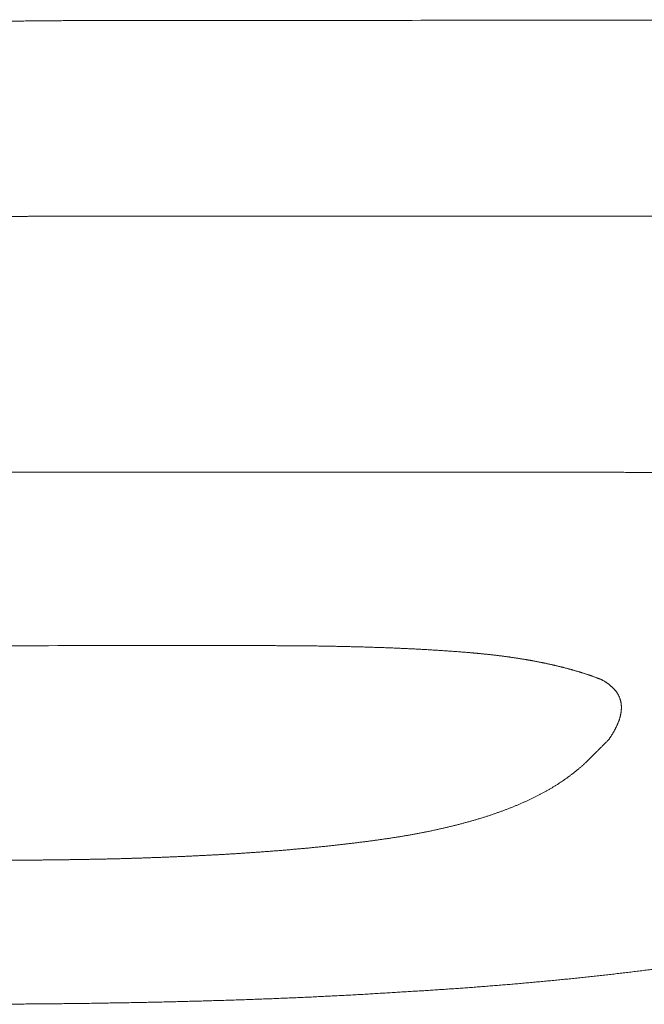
# Model space of a CAD drawing. Header units: millimetres. Extents: x 0 to 594, y 0 to 420.
# Tile 336 of 656: x 317.94 to 319.04, y 262.51 to 264.24. Entities that reach past the tile are written whole.
import ezdxf

# ---------------------------------------------------------------- set-up
doc = ezdxf.new("R2010")
doc.units = ezdxf.units.MM
doc.layers.add('1', color=7, linetype='Continuous', true_color=0xffffff)

msp = doc.modelspace()

# ---------------------------------------------------------------- linework, layer by layer
at = {"layer": '1', "color": 155, "linetype": 'Continuous', "lineweight": 13}
for points, knots in [([(317.3157, 264.2092), (317.3177, 264.2094), (317.3216, 264.2097), (317.3276, 264.2103), (317.3335, 264.2109), (317.3394, 264.2115), (317.3454, 264.212), (317.3513, 264.2126), (317.3573, 264.2131), (317.3632, 264.2136), (317.3691, 264.2142), (317.3751, 264.2147), (317.381, 264.2152), (317.387, 264.2157), (317.3929, 264.2162), (317.3989, 264.2167), (317.4048, 264.2172), (317.4108, 264.2176), (317.4167, 264.2181), (317.4227, 264.2186), (317.4287, 264.219), (317.4346, 264.2195), (317.4406, 264.2199), (317.4465, 264.2203), (317.4525, 264.2208), (317.4585, 264.2212), (317.4644, 264.2216), (317.4704, 264.222), (317.4764, 264.2224), (317.4823, 264.2228), (317.4883, 264.2232), (317.4943, 264.2236), (317.5002, 264.224), (317.5062, 264.2243), (317.5122, 264.2247), (317.5182, 264.2251), (317.5241, 264.2254), (317.5301, 264.2258), (317.5361, 264.2261), (317.5421, 264.2265), (317.548, 264.2268), (317.554, 264.2271), (317.56, 264.2274), (317.566, 264.2278), (317.572, 264.2281), (317.578, 264.2284), (317.5839, 264.2287), (317.5899, 264.229), (317.5959, 264.2293), (317.6019, 264.2295), (317.6079, 264.2298), (317.6139, 264.2301), (317.6198, 264.2304), (317.6258, 264.2306), (317.6318, 264.2309), (317.6378, 264.2311), (317.6438, 264.2314), (317.6498, 264.2316), (317.6558, 264.2319), (317.6618, 264.2321), (317.6678, 264.2324), (317.6737, 264.2326), (317.6797, 264.2328), (317.6857, 264.233), (317.6917, 264.2333), (317.6977, 264.2335), (317.7037, 264.2337), (317.7097, 264.2339), (317.7157, 264.2341), (317.7217, 264.2343), (317.7277, 264.2345), (317.7337, 264.2347), (317.7397, 264.2349), (317.7457, 264.2351), (317.7517, 264.2353), (317.7576, 264.2354), (317.7636, 264.2356), (317.7696, 264.2358), (317.7756, 264.2359), (317.7816, 264.2361), (317.7876, 264.2363), (317.7936, 264.2364), (317.7996, 264.2366), (317.8056, 264.2367), (317.8116, 264.2369), (317.8176, 264.237), (317.8236, 264.2372), (317.8296, 264.2373), (317.8356, 264.2374), (317.8416, 264.2376), (317.8476, 264.2377), (317.8536, 264.2378), (317.8596, 264.2379), (317.8656, 264.2381), (317.8716, 264.2382), (317.8776, 264.2383), (317.8836, 264.2384), (317.8895, 264.2385), (317.8955, 264.2386), (317.9015, 264.2387), (317.9075, 264.2388), (317.9135, 264.2389), (317.9195, 264.239), (317.9255, 264.2391), (317.9315, 264.2391), (317.9375, 264.2392), (317.9435, 264.2393), (317.9495, 264.2394), (317.9555, 264.2395), (317.9615, 264.2395), (317.9675, 264.2396), (317.9735, 264.2396), (317.9795, 264.2397), (317.9855, 264.2398), (317.9915, 264.2398), (317.9975, 264.2399), (318.0035, 264.2399), (318.0095, 264.24), (318.0155, 264.24), (318.0215, 264.2401), (318.0275, 264.2401), (318.0335, 264.2401), (318.0395, 264.2402), (318.0455, 264.2402), (318.0515, 264.2402), (318.0575, 264.2402), (318.0635, 264.2403), (318.0695, 264.2403), (318.0755, 264.2403), (318.0815, 264.2403), (318.0875, 264.2403), (318.0935, 264.2403), (318.0995, 264.2403), (318.1035, 264.2403), (318.1055, 264.2403)], [0, 0, 0, 0, 0.007576, 0.015152, 0.022727, 0.030302, 0.037877, 0.045452, 0.053027, 0.060601, 0.068176, 0.07575, 0.083324, 0.090898, 0.098473, 0.106047, 0.113621, 0.121195, 0.128769, 0.136343, 0.143917, 0.151491, 0.159066, 0.16664, 0.174214, 0.181789, 0.189363, 0.196938, 0.204513, 0.212088, 0.219663, 0.227238, 0.234813, 0.242388, 0.249964, 0.257539, 0.265115, 0.272691, 0.280267, 0.287843, 0.295419, 0.302995, 0.310572, 0.318149, 0.325725, 0.333302, 0.340879, 0.348456, 0.356033, 0.36361, 0.371188, 0.378765, 0.386342, 0.39392, 0.401498, 0.409075, 0.416653, 0.424231, 0.431808, 0.439386, 0.446964, 0.454541, 0.462119, 0.469697, 0.477274, 0.484852, 0.492429, 0.500006, 0.507583, 0.515161, 0.522738, 0.530314, 0.537891, 0.545468, 0.553045, 0.560621, 0.568198, 0.575774, 0.58335, 0.590927, 0.598503, 0.606079, 0.613655, 0.621231, 0.628807, 0.636383, 0.643959, 0.651535, 0.65911, 0.666686, 0.674262, 0.681838, 0.689413, 0.696989, 0.704564, 0.71214, 0.719715, 0.727291, 0.734866, 0.742442, 0.750017, 0.757593, 0.765168, 0.772744, 0.780319, 0.787894, 0.79547, 0.803045, 0.81062, 0.818196, 0.825771, 0.833346, 0.840921, 0.848497, 0.856072, 0.863647, 0.871222, 0.878798, 0.886373, 0.893948, 0.901523, 0.909099, 0.916674, 0.924249, 0.931824, 0.939399, 0.946974, 0.95455, 0.962125, 0.9697, 0.977275, 0.98485, 0.992425, 1, 1, 1, 1]), ([(318.1055, 264.2403), (318.2662, 264.2404), (318.5876, 264.2406), (319.0697, 264.2408), (319.5519, 264.241), (320.034, 264.2413), (320.5161, 264.2415), (320.8375, 264.2417), (320.9983, 264.2417)], [0, 0, 0, 0, 0.166666, 0.333332, 0.499999, 0.666666, 0.833333, 1, 1, 1, 1]), ([(317.9876, 263.8955), (317.9852, 263.8955), (317.9805, 263.8955), (317.9735, 263.8955), (317.9664, 263.8955), (317.9594, 263.8955), (317.9523, 263.8954), (317.9453, 263.8954), (317.9382, 263.8953), (317.9312, 263.8952), (317.9241, 263.8952), (317.917, 263.8951), (317.91, 263.895), (317.9029, 263.8949), (317.8959, 263.8948), (317.8888, 263.8946), (317.8817, 263.8945), (317.8747, 263.8944), (317.8676, 263.8942), (317.8605, 263.8941), (317.8535, 263.8939), (317.8464, 263.8937), (317.8393, 263.8935), (317.8323, 263.8933), (317.8252, 263.8931), (317.8181, 263.8929), (317.8111, 263.8926), (317.804, 263.8924), (317.7969, 263.8921), (317.7899, 263.8918), (317.7828, 263.8916), (317.7758, 263.8913), (317.7687, 263.891), (317.7616, 263.8906), (317.7546, 263.8903), (317.7475, 263.89), (317.7405, 263.8896), (317.7334, 263.8893), (317.7264, 263.8889), (317.7193, 263.8885), (317.7123, 263.8881), (317.7052, 263.8877), (317.6982, 263.8873), (317.6912, 263.8868), (317.6841, 263.8864), (317.6771, 263.8859), (317.6701, 263.8854), (317.6631, 263.8849), (317.656, 263.8844), (317.649, 263.8839), (317.642, 263.8834), (317.635, 263.8828), (317.628, 263.8823), (317.621, 263.8817), (317.614, 263.8811), (317.607, 263.8805), (317.6, 263.8799), (317.593, 263.8793), (317.586, 263.8786), (317.579, 263.8779), (317.5721, 263.8773), (317.5651, 263.8766), (317.5581, 263.8759), (317.5512, 263.8751), (317.5442, 263.8744), (317.5373, 263.8736), (317.5303, 263.8728), (317.5234, 263.872), (317.5165, 263.8712), (317.5095, 263.8704), (317.5026, 263.8695), (317.4957, 263.8686), (317.4888, 263.8678), (317.4819, 263.8668), (317.475, 263.8659), (317.4681, 263.865), (317.4613, 263.864), (317.4544, 263.863), (317.4475, 263.862), (317.4407, 263.861), (317.4338, 263.8599), (317.427, 263.8589), (317.4201, 263.8578), (317.4133, 263.8567), (317.4065, 263.8556), (317.3997, 263.8544), (317.3929, 263.8532), (317.3861, 263.8521), (317.3793, 263.8508), (317.3725, 263.8496), (317.3657, 263.8483), (317.359, 263.8471), (317.3522, 263.8458), (317.3455, 263.8444), (317.3388, 263.8431), (317.3321, 263.8417), (317.3254, 263.8403), (317.3187, 263.8389), (317.312, 263.8375), (317.3053, 263.836), (317.2987, 263.8345), (317.2921, 263.833), (317.2855, 263.8314), (317.2789, 263.8299), (317.2723, 263.8283), (317.2657, 263.8266), (317.2592, 263.825), (317.2527, 263.8233), (317.2469, 263.8218), (317.2418, 263.8204), (317.2375, 263.8193), (317.2332, 263.8181), (317.2289, 263.8169), (317.2246, 263.8157), (317.2203, 263.8145), (317.216, 263.8132), (317.2117, 263.812), (317.2074, 263.8107), (317.2032, 263.8095), (317.199, 263.8082), (317.1947, 263.8069), (317.1905, 263.8056), (317.1863, 263.8042), (317.1821, 263.8029), (317.178, 263.8015), (317.1738, 263.8002), (317.1697, 263.7988), (317.1655, 263.7974), (317.1614, 263.796), (317.1573, 263.7946), (317.1532, 263.7931), (317.1491, 263.7917), (317.1451, 263.7902), (317.141, 263.7887), (317.137, 263.7872), (317.133, 263.7857), (317.129, 263.7842), (317.125, 263.7826), (317.121, 263.7811), (317.1171, 263.7795), (317.1131, 263.7779), (317.1092, 263.7763), (317.1053, 263.7747), (317.1014, 263.7731), (317.0976, 263.7714), (317.0937, 263.7697), (317.0899, 263.7681), (317.0861, 263.7664), (317.0823, 263.7647), (317.0785, 263.7629), (317.0748, 263.7612), (317.0711, 263.7594), (317.0674, 263.7576), (317.0637, 263.7559), (317.06, 263.7541), (317.0564, 263.7522), (317.0528, 263.7504), (317.0492, 263.7485), (317.0456, 263.7467), (317.0421, 263.7448), (317.0385, 263.7429), (317.035, 263.741), (317.0316, 263.739), (317.0281, 263.7371), (317.0247, 263.7351), (317.0213, 263.7332), (317.0179, 263.7312), (317.0146, 263.7292), (317.0113, 263.7271), (317.008, 263.7251), (317.0047, 263.723), (317.0015, 263.721), (316.9983, 263.7189), (316.9951, 263.7168), (316.9919, 263.7146), (316.9888, 263.7125), (316.9857, 263.7104), (316.9826, 263.7082), (316.9796, 263.706), (316.9766, 263.7038), (316.9736, 263.7016), (316.9707, 263.6994), (316.9678, 263.6971), (316.9649, 263.6949), (316.962, 263.6926), (316.9592, 263.6904), (316.9564, 263.6881), (316.9537, 263.6858), (316.951, 263.6834), (316.9483, 263.6811), (316.9456, 263.6788), (316.943, 263.6764), (316.9404, 263.6741), (316.9378, 263.6717), (316.9353, 263.6693), (316.9328, 263.6669), (316.9304, 263.6645), (316.928, 263.6621), (316.9256, 263.6597), (316.9233, 263.6573), (316.9209, 263.6548), (316.9187, 263.6524), (316.9164, 263.6499), (316.9142, 263.6475), (316.9128, 263.6458), (316.9121, 263.645)], [0, 0, 0, 0, 0.005824, 0.01165, 0.017478, 0.023307, 0.029138, 0.034971, 0.040805, 0.04664, 0.052477, 0.058315, 0.064154, 0.069994, 0.075836, 0.081678, 0.087521, 0.093365, 0.09921, 0.105055, 0.110901, 0.116748, 0.122595, 0.128443, 0.134291, 0.140139, 0.145988, 0.151836, 0.157685, 0.163535, 0.169384, 0.175233, 0.181082, 0.186931, 0.192781, 0.198629, 0.204478, 0.210326, 0.216175, 0.222022, 0.22787, 0.233717, 0.239563, 0.24541, 0.251255, 0.2571, 0.262945, 0.268789, 0.274632, 0.280475, 0.286317, 0.292158, 0.297999, 0.303839, 0.309678, 0.315517, 0.321355, 0.327193, 0.33303, 0.338866, 0.344702, 0.350537, 0.356371, 0.362205, 0.368039, 0.373872, 0.379705, 0.385537, 0.391369, 0.397201, 0.403032, 0.408863, 0.414695, 0.420526, 0.426357, 0.432188, 0.43802, 0.443852, 0.449684, 0.455516, 0.461349, 0.467183, 0.473018, 0.478853, 0.484689, 0.490527, 0.496365, 0.502205, 0.508046, 0.513889, 0.519732, 0.525577, 0.531422, 0.537268, 0.543114, 0.548961, 0.554808, 0.560656, 0.566504, 0.572352, 0.5782, 0.584048, 0.589896, 0.595745, 0.601593, 0.607442, 0.61329, 0.619139, 0.624987, 0.628899, 0.63281, 0.636722, 0.640633, 0.644544, 0.648455, 0.652366, 0.656276, 0.660187, 0.664097, 0.668006, 0.671916, 0.675824, 0.679733, 0.683641, 0.687549, 0.691456, 0.695363, 0.699269, 0.703175, 0.707081, 0.710986, 0.714891, 0.718796, 0.7227, 0.726604, 0.730508, 0.734411, 0.738315, 0.742219, 0.746122, 0.750026, 0.753929, 0.757833, 0.761737, 0.765641, 0.769544, 0.773448, 0.777352, 0.781256, 0.785159, 0.789063, 0.792966, 0.796869, 0.800773, 0.804676, 0.808579, 0.812482, 0.816385, 0.820288, 0.824191, 0.828095, 0.831998, 0.835902, 0.839806, 0.84371, 0.847614, 0.851519, 0.855425, 0.859331, 0.863238, 0.867146, 0.871054, 0.874964, 0.878874, 0.882786, 0.886698, 0.890611, 0.894525, 0.89844, 0.902354, 0.906269, 0.910184, 0.9141, 0.918015, 0.92193, 0.925844, 0.929758, 0.933672, 0.937584, 0.941496, 0.945407, 0.949317, 0.953226, 0.957134, 0.96104, 0.964945, 0.968848, 0.972749, 0.976648, 0.980546, 0.984441, 0.988334, 0.992225, 0.996114, 1, 1, 1, 1]), ([(320.7157, 263.8967), (320.4126, 263.8966), (319.8063, 263.8963), (318.897, 263.896), (318.2907, 263.8957), (317.9876, 263.8955)], [0, 0, 0, 0, 0.333334, 0.666668, 1, 1, 1, 1]), ([(317.4397, 263.4446), (317.4771, 263.4446), (317.552, 263.4446), (317.6642, 263.4447), (317.7765, 263.4447), (317.8888, 263.4447), (318.001, 263.4448), (318.1133, 263.4448), (318.2256, 263.4448), (318.3378, 263.4449), (318.4501, 263.4449), (318.5624, 263.4449), (318.6746, 263.4449), (318.7869, 263.445), (318.8617, 263.445), (318.8991, 263.445)], [0, 0, 0, 0, 0.076923, 0.153846, 0.230769, 0.307692, 0.384615, 0.461538, 0.538461, 0.615384, 0.692308, 0.769231, 0.846154, 0.923077, 1, 1, 1, 1]), ([(318.8991, 263.445), (318.9029, 263.445), (318.9103, 263.445), (318.9215, 263.445), (318.9327, 263.445), (318.9439, 263.4449), (318.9551, 263.4449), (318.9663, 263.4449), (318.9775, 263.4448), (318.9887, 263.4448), (318.9999, 263.4447), (319.0111, 263.4446), (319.0223, 263.4446), (319.0335, 263.4445), (319.0447, 263.4444), (319.0558, 263.4443), (319.067, 263.4442), (319.0782, 263.4441), (319.0894, 263.444), (319.1006, 263.4438), (319.1118, 263.4437), (319.123, 263.4435), (319.1342, 263.4434), (319.1454, 263.4432), (319.1566, 263.4431), (319.1677, 263.4429), (319.1789, 263.4427), (319.1901, 263.4425), (319.2013, 263.4423), (319.2125, 263.442), (319.2237, 263.4418), (319.2349, 263.4416), (319.2461, 263.4413), (319.2572, 263.4411), (319.2684, 263.4408), (319.2796, 263.4405), (319.2908, 263.4402), (319.302, 263.4399), (319.3131, 263.4396), (319.3243, 263.4393), (319.3355, 263.439), (319.3467, 263.4386), (319.3579, 263.4383), (319.369, 263.4379), (319.3802, 263.4375), (319.3914, 263.4372), (319.4026, 263.4368), (319.4137, 263.4363), (319.4249, 263.4359), (319.4361, 263.4355), (319.4472, 263.435), (319.4584, 263.4345), (319.4695, 263.4341), (319.4807, 263.4336), (319.4919, 263.4331), (319.503, 263.4325), (319.5142, 263.432), (319.5253, 263.4315), (319.5365, 263.4309), (319.5476, 263.4303), (319.5587, 263.4297), (319.5699, 263.4291), (319.581, 263.4285), (319.5922, 263.4278), (319.6033, 263.4272), (319.6144, 263.4265), (319.6255, 263.4258), (319.633, 263.4253), (319.6367, 263.4251)], [0, 0, 0, 0, 0.015151, 0.030302, 0.045454, 0.060605, 0.075756, 0.090908, 0.106059, 0.12121, 0.136362, 0.151513, 0.166665, 0.181816, 0.196967, 0.212119, 0.22727, 0.242421, 0.257573, 0.272724, 0.287875, 0.303027, 0.318178, 0.333329, 0.348481, 0.363632, 0.378784, 0.393935, 0.409087, 0.424238, 0.43939, 0.454542, 0.469694, 0.484846, 0.499999, 0.515151, 0.530304, 0.545456, 0.560609, 0.575762, 0.590915, 0.606068, 0.62122, 0.636373, 0.651525, 0.666678, 0.68183, 0.696982, 0.712134, 0.727286, 0.742437, 0.757588, 0.77274, 0.787891, 0.803041, 0.818192, 0.833343, 0.848493, 0.863644, 0.878794, 0.893944, 0.909095, 0.924245, 0.939396, 0.954546, 0.969697, 0.984848, 1, 1, 1, 1]), ([(318.3668, 263.1395), (318.2801, 263.1395), (318.1067, 263.1394), (317.8467, 263.1394), (317.5866, 263.1393), (317.3265, 263.1392), (317.1531, 263.1392), (317.0664, 263.1392)], [0, 0, 0, 0, 0.2, 0.4, 0.6, 0.8, 1, 1, 1, 1]), ([(318.7312, 263.1274), (318.7297, 263.1275), (318.7269, 263.1277), (318.7227, 263.1281), (318.7184, 263.1284), (318.7142, 263.1287), (318.7099, 263.129), (318.7056, 263.1294), (318.7014, 263.1297), (318.6971, 263.13), (318.6929, 263.1303), (318.6886, 263.1306), (318.6843, 263.1308), (318.6801, 263.1311), (318.6758, 263.1314), (318.6715, 263.1316), (318.6673, 263.1319), (318.663, 263.1322), (318.6587, 263.1324), (318.6545, 263.1326), (318.6502, 263.1329), (318.6459, 263.1331), (318.6416, 263.1333), (318.6373, 263.1336), (318.6331, 263.1338), (318.6288, 263.134), (318.6245, 263.1342), (318.6202, 263.1344), (318.6159, 263.1346), (318.6116, 263.1348), (318.6074, 263.1349), (318.6031, 263.1351), (318.5988, 263.1353), (318.5945, 263.1355), (318.5902, 263.1356), (318.5859, 263.1358), (318.5816, 263.136), (318.5773, 263.1361), (318.5731, 263.1363), (318.5688, 263.1364), (318.5645, 263.1365), (318.5602, 263.1367), (318.5559, 263.1368), (318.5516, 263.1369), (318.5473, 263.1371), (318.543, 263.1372), (318.5387, 263.1373), (318.5344, 263.1374), (318.5301, 263.1375), (318.5258, 263.1376), (318.5215, 263.1378), (318.5172, 263.1379), (318.5129, 263.138), (318.5087, 263.138), (318.5044, 263.1381), (318.5001, 263.1382), (318.4958, 263.1383), (318.4915, 263.1384), (318.4872, 263.1385), (318.4829, 263.1385), (318.4786, 263.1386), (318.4743, 263.1387), (318.47, 263.1388), (318.4657, 263.1388), (318.4614, 263.1389), (318.4571, 263.1389), (318.4528, 263.139), (318.4485, 263.139), (318.4442, 263.1391), (318.4399, 263.1391), (318.4356, 263.1392), (318.4313, 263.1392), (318.427, 263.1392), (318.4227, 263.1393), (318.4184, 263.1393), (318.4141, 263.1393), (318.4098, 263.1394), (318.4055, 263.1394), (318.4012, 263.1394), (318.3969, 263.1394), (318.3926, 263.1394), (318.3883, 263.1395), (318.384, 263.1395), (318.3797, 263.1395), (318.3754, 263.1395), (318.3711, 263.1395), (318.3683, 263.1395), (318.3668, 263.1395)], [0, 0, 0, 0, 0.011765, 0.023529, 0.035293, 0.047056, 0.058819, 0.070582, 0.082345, 0.094107, 0.10587, 0.117632, 0.129395, 0.141157, 0.15292, 0.164682, 0.176445, 0.188208, 0.199971, 0.211735, 0.223498, 0.235262, 0.247026, 0.258791, 0.270556, 0.282321, 0.294086, 0.305851, 0.317617, 0.329383, 0.341149, 0.352916, 0.364683, 0.37645, 0.388217, 0.399984, 0.411751, 0.423518, 0.435286, 0.447053, 0.45882, 0.470588, 0.482355, 0.494122, 0.505888, 0.517655, 0.529421, 0.541187, 0.552953, 0.564719, 0.576484, 0.588249, 0.600015, 0.61178, 0.623545, 0.63531, 0.647074, 0.658839, 0.670604, 0.682368, 0.694133, 0.705897, 0.717661, 0.729426, 0.74119, 0.752954, 0.764719, 0.776483, 0.788247, 0.800011, 0.811775, 0.82354, 0.835304, 0.847068, 0.858832, 0.870596, 0.88236, 0.894124, 0.905888, 0.917652, 0.929416, 0.94118, 0.952944, 0.964708, 0.976472, 0.988236, 1, 1, 1, 1]), ([(318.9664, 263.0795), (318.9658, 263.0797), (318.9647, 263.0802), (318.963, 263.0808), (318.9612, 263.0815), (318.9595, 263.0821), (318.9578, 263.0828), (318.956, 263.0834), (318.9543, 263.0841), (318.9525, 263.0847), (318.9507, 263.0854), (318.949, 263.086), (318.9472, 263.0866), (318.9454, 263.0872), (318.9436, 263.0878), (318.9418, 263.0884), (318.94, 263.089), (318.9382, 263.0896), (318.9364, 263.0902), (318.9346, 263.0908), (318.9327, 263.0914), (318.9309, 263.092), (318.9291, 263.0925), (318.9272, 263.0931), (318.9254, 263.0937), (318.9235, 263.0942), (318.9216, 263.0948), (318.9198, 263.0953), (318.9179, 263.0959), (318.916, 263.0964), (318.9141, 263.0969), (318.9122, 263.0975), (318.9103, 263.098), (318.9084, 263.0985), (318.9065, 263.099), (318.9046, 263.0995), (318.9027, 263.1), (318.9008, 263.1005), (318.8989, 263.101), (318.8969, 263.1015), (318.895, 263.102), (318.8931, 263.1025), (318.8911, 263.103), (318.8892, 263.1034), (318.8872, 263.1039), (318.8853, 263.1044), (318.8833, 263.1048), (318.8814, 263.1053), (318.8794, 263.1057), (318.8774, 263.1062), (318.8754, 263.1066), (318.8735, 263.107), (318.8715, 263.1075), (318.8695, 263.1079), (318.8675, 263.1083), (318.8655, 263.1087), (318.8635, 263.1091), (318.8615, 263.1096), (318.8595, 263.11), (318.8575, 263.1104), (318.8555, 263.1107), (318.8535, 263.1111), (318.8515, 263.1115), (318.8495, 263.1119), (318.8475, 263.1123), (318.8454, 263.1127), (318.8434, 263.113), (318.8414, 263.1134), (318.8394, 263.1138), (318.8373, 263.1141), (318.8353, 263.1145), (318.8333, 263.1148), (318.8312, 263.1152), (318.8292, 263.1155), (318.8271, 263.1158), (318.8251, 263.1162), (318.823, 263.1165), (318.821, 263.1168), (318.8189, 263.1171), (318.8169, 263.1175), (318.8148, 263.1178), (318.8128, 263.1181), (318.8107, 263.1184), (318.8086, 263.1187), (318.8066, 263.119), (318.8045, 263.1193), (318.8024, 263.1196), (318.8004, 263.1198), (318.7983, 263.1201), (318.7962, 263.1204), (318.7942, 263.1207), (318.7921, 263.121), (318.79, 263.1212), (318.7879, 263.1215), (318.7858, 263.1217), (318.7837, 263.122), (318.7817, 263.1223), (318.7796, 263.1225), (318.7775, 263.1228), (318.7754, 263.123), (318.7733, 263.1232), (318.7712, 263.1235), (318.7691, 263.1237), (318.767, 263.1239), (318.7649, 263.1242), (318.7628, 263.1244), (318.7607, 263.1246), (318.7586, 263.1248), (318.7565, 263.125), (318.7544, 263.1252), (318.7523, 263.1255), (318.7502, 263.1257), (318.7481, 263.1259), (318.746, 263.1261), (318.7438, 263.1263), (318.7417, 263.1264), (318.7396, 263.1266), (318.7375, 263.1268), (318.7354, 263.127), (318.7333, 263.1272), (318.7319, 263.1273), (318.7312, 263.1274)], [0, 0, 0, 0, 0.008403, 0.016805, 0.025206, 0.033606, 0.042005, 0.050403, 0.0588, 0.067198, 0.075594, 0.083991, 0.092387, 0.100783, 0.109179, 0.117575, 0.125971, 0.134367, 0.142763, 0.15116, 0.159556, 0.167954, 0.176351, 0.184749, 0.193148, 0.201547, 0.209946, 0.218346, 0.226747, 0.235148, 0.24355, 0.251952, 0.260355, 0.268759, 0.277163, 0.285568, 0.293973, 0.302379, 0.310786, 0.319193, 0.3276, 0.336008, 0.344416, 0.352825, 0.361234, 0.369644, 0.378053, 0.386463, 0.394873, 0.403284, 0.411694, 0.420104, 0.428514, 0.436924, 0.445334, 0.453743, 0.462152, 0.470561, 0.478969, 0.487376, 0.495783, 0.504189, 0.512594, 0.520998, 0.529401, 0.537804, 0.546207, 0.554609, 0.56301, 0.571412, 0.579812, 0.588213, 0.596613, 0.605014, 0.613414, 0.621814, 0.630214, 0.638614, 0.647014, 0.655414, 0.663815, 0.672215, 0.680616, 0.689017, 0.697418, 0.705819, 0.71422, 0.722622, 0.731024, 0.739426, 0.747829, 0.756232, 0.764635, 0.773039, 0.781443, 0.789847, 0.798251, 0.806656, 0.815061, 0.823466, 0.831872, 0.840277, 0.848683, 0.857089, 0.865496, 0.873902, 0.882309, 0.890716, 0.899123, 0.90753, 0.915937, 0.924344, 0.932751, 0.941158, 0.949564, 0.957971, 0.966377, 0.974783, 0.983189, 0.991595, 1, 1, 1, 1]), ([(318.9786, 262.9735), (318.9789, 262.974), (318.9795, 262.9749), (318.9805, 262.9762), (318.9814, 262.9776), (318.9823, 262.979), (318.9832, 262.9803), (318.984, 262.9817), (318.9849, 262.983), (318.9857, 262.9844), (318.9865, 262.9857), (318.9873, 262.9871), (318.9881, 262.9884), (318.9888, 262.9898), (318.9896, 262.9912), (318.9903, 262.9925), (318.991, 262.9939), (318.9917, 262.9953), (318.9924, 262.9967), (318.993, 262.998), (318.9937, 262.9994), (318.9943, 263.0008), (318.9949, 263.0022), (318.9955, 263.0036), (318.996, 263.005), (318.9966, 263.0065), (318.9971, 263.0079), (318.9976, 263.0093), (318.998, 263.0107), (318.9985, 263.0122), (318.9989, 263.0136), (318.9992, 263.0151), (318.9996, 263.0165), (318.9999, 263.018), (319.0002, 263.0194), (319.0005, 263.0209), (319.0007, 263.0223), (319.0009, 263.0238), (319.001, 263.0253), (319.0011, 263.0267), (319.0012, 263.0282), (319.0012, 263.0297), (319.0012, 263.0311), (319.0012, 263.0326), (319.0011, 263.0341), (319.001, 263.0355), (319.0008, 263.037), (319.0006, 263.0385), (319.0003, 263.0399), (319, 263.0414), (318.9996, 263.0428), (318.9992, 263.0443), (318.9987, 263.0457), (318.9982, 263.0472), (318.9977, 263.0486), (318.997, 263.05), (318.9964, 263.0514), (318.9956, 263.0528), (318.9949, 263.0542), (318.9941, 263.0555), (318.9933, 263.0567), (318.9925, 263.0579), (318.9916, 263.059), (318.9907, 263.0602), (318.9898, 263.0613), (318.9889, 263.0624), (318.9879, 263.0635), (318.9868, 263.0646), (318.9857, 263.0657), (318.9846, 263.0667), (318.9835, 263.0678), (318.9823, 263.0688), (318.981, 263.0699), (318.9797, 263.0709), (318.9784, 263.0719), (318.9771, 263.0729), (318.9756, 263.0739), (318.9742, 263.0749), (318.9727, 263.0758), (318.9712, 263.0768), (318.9696, 263.0777), (318.968, 263.0786), (318.9669, 263.0792), (318.9664, 263.0795)], [0, 0, 0, 0, 0.013081, 0.026111, 0.039093, 0.052033, 0.064934, 0.0778, 0.090637, 0.103448, 0.116238, 0.129012, 0.141773, 0.154527, 0.167278, 0.18003, 0.192789, 0.205559, 0.218344, 0.23115, 0.24398, 0.25684, 0.26973, 0.282647, 0.295589, 0.308553, 0.321538, 0.33454, 0.347559, 0.360592, 0.373637, 0.386693, 0.399758, 0.412831, 0.425911, 0.438997, 0.452087, 0.465182, 0.47828, 0.491381, 0.504486, 0.517592, 0.530697, 0.543799, 0.556894, 0.56998, 0.583055, 0.596118, 0.609165, 0.622197, 0.635211, 0.648208, 0.661185, 0.674144, 0.687084, 0.700006, 0.71291, 0.725798, 0.73867, 0.75153, 0.762331, 0.773125, 0.783913, 0.794696, 0.805474, 0.816248, 0.827019, 0.837789, 0.848557, 0.859326, 0.870097, 0.88087, 0.891647, 0.90243, 0.91322, 0.924018, 0.934827, 0.945648, 0.956483, 0.967333, 0.978202, 0.98909, 1, 1, 1, 1]), ([(318.9437, 262.9387), (318.9451, 262.9402), (318.948, 262.9431), (318.9524, 262.9474), (318.9567, 262.9517), (318.9611, 262.9561), (318.9655, 262.9604), (318.9698, 262.9648), (318.9742, 262.9692), (318.9771, 262.9721), (318.9786, 262.9735)], [0, 0, 0, 0, 0.125, 0.25, 0.375, 0.5, 0.625, 0.75, 0.875, 1, 1, 1, 1]), ([(318.5764, 262.7978), (318.5775, 262.798), (318.5796, 262.7983), (318.5827, 262.7987), (318.5859, 262.7992), (318.589, 262.7996), (318.5922, 262.8001), (318.5953, 262.8006), (318.5984, 262.8011), (318.6016, 262.8015), (318.6047, 262.802), (318.6078, 262.8025), (318.611, 262.803), (318.6141, 262.8036), (318.6172, 262.8041), (318.6203, 262.8046), (318.6234, 262.8051), (318.6265, 262.8057), (318.6296, 262.8062), (318.6327, 262.8068), (318.6358, 262.8073), (318.6388, 262.8079), (318.6419, 262.8085), (318.645, 262.8091), (318.648, 262.8097), (318.6511, 262.8102), (318.6541, 262.8108), (318.6572, 262.8115), (318.6602, 262.8121), (318.6633, 262.8127), (318.6663, 262.8133), (318.6693, 262.8139), (318.6723, 262.8146), (318.6753, 262.8152), (318.6783, 262.8159), (318.6813, 262.8166), (318.6843, 262.8172), (318.6873, 262.8179), (318.6902, 262.8186), (318.6932, 262.8193), (318.6962, 262.82), (318.6991, 262.8207), (318.7021, 262.8214), (318.705, 262.8221), (318.7079, 262.8228), (318.7108, 262.8236), (318.7137, 262.8243), (318.7166, 262.8251), (318.7195, 262.8258), (318.7224, 262.8266), (318.7253, 262.8274), (318.7281, 262.8281), (318.731, 262.8289), (318.7339, 262.8297), (318.7367, 262.8305), (318.7395, 262.8313), (318.7423, 262.8321), (318.7451, 262.833), (318.7479, 262.8338), (318.7507, 262.8346), (318.7535, 262.8355), (318.7563, 262.8363), (318.759, 262.8372), (318.7618, 262.8381), (318.7645, 262.839), (318.7673, 262.8398), (318.77, 262.8407), (318.7727, 262.8416), (318.7754, 262.8425), (318.7781, 262.8435), (318.7807, 262.8444), (318.7834, 262.8453), (318.7861, 262.8463), (318.7887, 262.8472), (318.7913, 262.8482), (318.7939, 262.8492), (318.7965, 262.8501), (318.7991, 262.8511), (318.8017, 262.8521), (318.8043, 262.8531), (318.8068, 262.8541), (318.8094, 262.8551), (318.8119, 262.8562), (318.8144, 262.8572), (318.8169, 262.8582), (318.8194, 262.8593), (318.8219, 262.8603), (318.8244, 262.8614), (318.8268, 262.8625), (318.8292, 262.8636), (318.8317, 262.8647), (318.8341, 262.8657), (318.8365, 262.8669), (318.8389, 262.868), (318.8412, 262.8691), (318.8436, 262.8702), (318.8459, 262.8714), (318.8482, 262.8725), (318.8506, 262.8737), (318.8528, 262.8748), (318.8551, 262.876), (318.8574, 262.8772), (318.8596, 262.8783), (318.8619, 262.8795), (318.8641, 262.8807), (318.8663, 262.8819), (318.8685, 262.8831), (318.8707, 262.8844), (318.8728, 262.8856), (318.8749, 262.8868), (318.8771, 262.8881), (318.8792, 262.8893), (318.8813, 262.8906), (318.8833, 262.8919), (318.8854, 262.8931), (318.8874, 262.8944), (318.8895, 262.8957), (318.8915, 262.897), (318.8935, 262.8983), (318.8954, 262.8996), (318.8974, 262.9009), (318.8993, 262.9022), (318.9012, 262.9036), (318.9031, 262.9049), (318.905, 262.9062), (318.9069, 262.9076), (318.9088, 262.9089), (318.9106, 262.9103), (318.9124, 262.9117), (318.9142, 262.913), (318.916, 262.9144), (318.9178, 262.9158), (318.9195, 262.9172), (318.9213, 262.9186), (318.923, 262.92), (318.9247, 262.9214), (318.9263, 262.9228), (318.928, 262.9242), (318.9297, 262.9257), (318.9313, 262.9271), (318.9329, 262.9285), (318.9345, 262.93), (318.9361, 262.9314), (318.9376, 262.9329), (318.9391, 262.9343), (318.9407, 262.9358), (318.9422, 262.9373), (318.9432, 262.9382), (318.9437, 262.9387)], [0, 0, 0, 0, 0.006855, 0.013711, 0.020568, 0.027426, 0.034285, 0.041145, 0.048006, 0.054868, 0.06173, 0.068593, 0.075457, 0.08232, 0.089184, 0.096049, 0.102913, 0.109777, 0.116642, 0.123506, 0.13037, 0.137234, 0.144098, 0.150961, 0.157824, 0.164686, 0.171548, 0.17841, 0.18527, 0.19213, 0.19899, 0.205848, 0.212706, 0.219563, 0.22642, 0.233275, 0.240129, 0.246983, 0.253835, 0.260687, 0.267538, 0.274387, 0.281236, 0.288084, 0.29493, 0.301776, 0.308621, 0.315464, 0.322307, 0.329149, 0.33599, 0.34283, 0.349669, 0.356507, 0.363345, 0.370182, 0.377018, 0.383853, 0.390688, 0.397522, 0.404355, 0.411188, 0.418021, 0.424853, 0.431685, 0.438517, 0.445349, 0.452181, 0.459013, 0.465845, 0.472677, 0.479509, 0.486342, 0.493176, 0.50001, 0.506845, 0.513681, 0.520518, 0.527355, 0.534193, 0.541031, 0.547871, 0.55471, 0.561551, 0.568392, 0.575233, 0.582075, 0.588917, 0.59576, 0.602604, 0.609448, 0.616292, 0.623137, 0.629982, 0.636827, 0.643673, 0.65052, 0.657367, 0.664214, 0.671062, 0.67791, 0.684758, 0.691607, 0.698456, 0.705306, 0.712157, 0.719007, 0.725859, 0.732711, 0.739563, 0.746416, 0.75327, 0.760124, 0.766979, 0.773834, 0.78069, 0.787546, 0.794403, 0.80126, 0.808118, 0.814976, 0.821834, 0.828692, 0.835551, 0.842409, 0.849268, 0.856126, 0.862984, 0.869842, 0.8767, 0.883558, 0.890415, 0.897271, 0.904127, 0.910983, 0.917837, 0.924691, 0.931544, 0.938396, 0.945246, 0.952096, 0.958944, 0.965791, 0.972636, 0.97948, 0.986322, 0.993162, 1, 1, 1, 1]), ([(317.9079, 262.7617), (317.9102, 262.7617), (317.9149, 262.7617), (317.9219, 262.7617), (317.929, 262.7617), (317.936, 262.7617), (317.943, 262.7617), (317.95, 262.7618), (317.9571, 262.7618), (317.9641, 262.7618), (317.9711, 262.7619), (317.9782, 262.7619), (317.9852, 262.762), (317.9922, 262.7621), (317.9992, 262.7621), (318.0063, 262.7622), (318.0133, 262.7623), (318.0203, 262.7624), (318.0274, 262.7625), (318.0344, 262.7626), (318.0414, 262.7627), (318.0484, 262.7628), (318.0555, 262.7629), (318.0625, 262.7631), (318.0695, 262.7632), (318.0765, 262.7633), (318.0836, 262.7635), (318.0906, 262.7636), (318.0976, 262.7638), (318.1046, 262.764), (318.1116, 262.7641), (318.1187, 262.7643), (318.1257, 262.7645), (318.1327, 262.7647), (318.1397, 262.7649), (318.1467, 262.7651), (318.1537, 262.7653), (318.1608, 262.7656), (318.1678, 262.7658), (318.1748, 262.7661), (318.1818, 262.7663), (318.1888, 262.7666), (318.1958, 262.7668), (318.2028, 262.7671), (318.2098, 262.7674), (318.2168, 262.7677), (318.2238, 262.768), (318.2308, 262.7683), (318.2378, 262.7686), (318.2448, 262.7689), (318.2518, 262.7693), (318.2588, 262.7696), (318.2658, 262.77), (318.2728, 262.7703), (318.2798, 262.7707), (318.2868, 262.7711), (318.2938, 262.7714), (318.3008, 262.7718), (318.3078, 262.7722), (318.3148, 262.7727), (318.3217, 262.7731), (318.3287, 262.7735), (318.3357, 262.774), (318.3427, 262.7744), (318.3496, 262.7749), (318.3566, 262.7754), (318.3635, 262.7759), (318.3705, 262.7764), (318.3774, 262.7769), (318.3844, 262.7774), (318.3913, 262.778), (318.3983, 262.7785), (318.4052, 262.7791), (318.4121, 262.7797), (318.419, 262.7803), (318.426, 262.7809), (318.4329, 262.7815), (318.4398, 262.7821), (318.4467, 262.7827), (318.4536, 262.7834), (318.4605, 262.7841), (318.4673, 262.7848), (318.4742, 262.7855), (318.4811, 262.7862), (318.4879, 262.7869), (318.4948, 262.7876), (318.5016, 262.7884), (318.5085, 262.7892), (318.5153, 262.79), (318.5221, 262.7908), (318.5289, 262.7916), (318.5358, 262.7924), (318.5426, 262.7933), (318.5493, 262.7942), (318.5561, 262.795), (318.5629, 262.7959), (318.5697, 262.7969), (318.5742, 262.7975), (318.5764, 262.7978)], [0, 0, 0, 0, 0.010414, 0.020829, 0.031243, 0.041658, 0.052073, 0.062488, 0.072903, 0.083318, 0.093733, 0.104148, 0.114563, 0.124978, 0.135393, 0.145808, 0.156224, 0.166639, 0.177054, 0.187469, 0.197884, 0.2083, 0.218715, 0.22913, 0.239546, 0.249961, 0.260376, 0.270792, 0.281207, 0.291623, 0.302039, 0.312454, 0.32287, 0.333286, 0.343703, 0.354119, 0.364536, 0.374953, 0.38537, 0.395787, 0.406205, 0.416623, 0.427042, 0.437461, 0.44788, 0.4583, 0.46872, 0.479141, 0.489563, 0.499985, 0.510408, 0.520831, 0.531255, 0.541679, 0.552104, 0.562528, 0.572953, 0.583377, 0.593802, 0.604226, 0.61465, 0.625073, 0.635496, 0.645919, 0.656341, 0.666763, 0.677184, 0.687604, 0.698024, 0.708443, 0.718861, 0.729278, 0.739695, 0.750111, 0.760526, 0.770941, 0.781355, 0.791768, 0.80218, 0.812592, 0.823004, 0.833414, 0.843825, 0.854235, 0.864645, 0.875055, 0.885464, 0.895874, 0.906284, 0.916694, 0.927104, 0.937515, 0.947927, 0.958339, 0.968752, 0.979167, 0.989583, 1, 1, 1, 1]), ([(319.2522, 262.5986), (319.2505, 262.5983), (319.247, 262.5977), (319.2417, 262.5968), (319.2365, 262.5959), (319.2312, 262.5951), (319.226, 262.5942), (319.2207, 262.5933), (319.2155, 262.5925), (319.2102, 262.5916), (319.2049, 262.5908), (319.1997, 262.59), (319.1944, 262.5891), (319.1891, 262.5883), (319.1838, 262.5875), (319.1785, 262.5867), (319.1732, 262.5859), (319.1679, 262.5851), (319.1626, 262.5843), (319.1573, 262.5835), (319.152, 262.5827), (319.1467, 262.5819), (319.1414, 262.5811), (319.136, 262.5803), (319.1307, 262.5796), (319.1254, 262.5788), (319.1201, 262.5781), (319.1147, 262.5773), (319.1094, 262.5766), (319.104, 262.5758), (319.0987, 262.5751), (319.0933, 262.5744), (319.088, 262.5736), (319.0826, 262.5729), (319.0773, 262.5722), (319.0719, 262.5715), (319.0665, 262.5708), (319.0612, 262.5701), (319.0558, 262.5694), (319.0504, 262.5687), (319.045, 262.5681), (319.0396, 262.5674), (319.0342, 262.5667), (319.0289, 262.566), (319.0235, 262.5654), (319.0181, 262.5647), (319.0127, 262.5641), (319.0073, 262.5634), (319.0019, 262.5628), (318.9964, 262.5622), (318.991, 262.5615), (318.9856, 262.5609), (318.9802, 262.5603), (318.9748, 262.5597), (318.9694, 262.5591), (318.9639, 262.5584), (318.9585, 262.5578), (318.9531, 262.5573), (318.9476, 262.5567), (318.9422, 262.5561), (318.9367, 262.5555), (318.9313, 262.5549), (318.9259, 262.5544), (318.9204, 262.5538), (318.915, 262.5532), (318.9095, 262.5527), (318.904, 262.5521), (318.8986, 262.5516), (318.8931, 262.551), (318.8877, 262.5505), (318.8822, 262.55), (318.8767, 262.5494), (318.8712, 262.5489), (318.8658, 262.5484), (318.8603, 262.5479), (318.8548, 262.5474), (318.8493, 262.5469), (318.8439, 262.5464), (318.8384, 262.5459), (318.8329, 262.5454), (318.8274, 262.5449), (318.8219, 262.5444), (318.8164, 262.5439), (318.8109, 262.5435), (318.8054, 262.543), (318.7999, 262.5425), (318.7944, 262.5421), (318.7889, 262.5416), (318.7834, 262.5412), (318.7779, 262.5407), (318.7724, 262.5403), (318.7669, 262.5399), (318.7614, 262.5394), (318.7558, 262.539), (318.7503, 262.5386), (318.7448, 262.5382), (318.7393, 262.5377), (318.7338, 262.5373), (318.7283, 262.5369), (318.7227, 262.5365), (318.7172, 262.5361), (318.7117, 262.5357), (318.7061, 262.5353), (318.7006, 262.535), (318.6951, 262.5346), (318.6895, 262.5342), (318.684, 262.5338), (318.6785, 262.5335), (318.6729, 262.5331), (318.6674, 262.5328), (318.6619, 262.5324), (318.6563, 262.532), (318.6508, 262.5317), (318.6452, 262.5314), (318.6397, 262.531), (318.6341, 262.5307), (318.6286, 262.5304), (318.623, 262.53), (318.6175, 262.5297), (318.6119, 262.5294), (318.6082, 262.5292), (318.6064, 262.5291)], [0, 0, 0, 0, 0.008403, 0.016806, 0.025209, 0.033611, 0.042013, 0.050415, 0.058816, 0.067218, 0.075619, 0.08402, 0.092421, 0.100821, 0.109222, 0.117622, 0.126022, 0.134422, 0.142822, 0.151222, 0.159622, 0.168022, 0.176422, 0.184821, 0.193221, 0.201621, 0.21002, 0.21842, 0.22682, 0.235219, 0.243619, 0.252019, 0.260419, 0.268819, 0.277219, 0.285619, 0.294019, 0.302419, 0.310819, 0.31922, 0.32762, 0.336021, 0.344422, 0.352822, 0.361223, 0.369624, 0.378026, 0.386427, 0.394828, 0.40323, 0.411632, 0.420034, 0.428436, 0.436838, 0.445241, 0.453643, 0.462046, 0.470449, 0.478852, 0.487255, 0.495658, 0.504062, 0.512465, 0.520869, 0.529273, 0.537677, 0.546081, 0.554486, 0.56289, 0.571295, 0.5797, 0.588105, 0.59651, 0.604915, 0.613321, 0.621726, 0.630132, 0.638538, 0.646944, 0.65535, 0.663756, 0.672162, 0.680568, 0.688975, 0.697381, 0.705788, 0.714194, 0.722601, 0.731008, 0.739414, 0.747821, 0.756228, 0.764635, 0.773042, 0.781449, 0.789856, 0.798263, 0.80667, 0.815076, 0.823483, 0.83189, 0.840297, 0.848704, 0.85711, 0.865517, 0.873923, 0.882329, 0.890736, 0.899142, 0.907548, 0.915953, 0.924359, 0.932764, 0.94117, 0.949575, 0.95798, 0.966384, 0.974789, 0.983193, 0.991596, 1, 1, 1, 1]), ([(318.6064, 262.5291), (318.6044, 262.529), (318.6004, 262.5287), (318.5944, 262.5283), (318.5884, 262.5279), (318.5824, 262.5276), (318.5763, 262.5272), (318.5703, 262.5268), (318.5643, 262.5265), (318.5583, 262.5261), (318.5523, 262.5257), (318.5463, 262.5254), (318.5403, 262.5251), (318.5342, 262.5247), (318.5282, 262.5244), (318.5222, 262.524), (318.5162, 262.5237), (318.5101, 262.5234), (318.5041, 262.5231), (318.4981, 262.5228), (318.492, 262.5225), (318.486, 262.5222), (318.48, 262.5219), (318.4739, 262.5216), (318.4679, 262.5213), (318.4619, 262.521), (318.4558, 262.5207), (318.4498, 262.5204), (318.4438, 262.5202), (318.4377, 262.5199), (318.4317, 262.5196), (318.4256, 262.5194), (318.4196, 262.5191), (318.4136, 262.5189), (318.4075, 262.5186), (318.4015, 262.5184), (318.3954, 262.5181), (318.3894, 262.5179), (318.3833, 262.5176), (318.3773, 262.5174), (318.3712, 262.5172), (318.3652, 262.517), (318.3591, 262.5167), (318.3531, 262.5165), (318.347, 262.5163), (318.341, 262.5161), (318.3349, 262.5159), (318.3289, 262.5157), (318.3228, 262.5155), (318.3168, 262.5153), (318.3107, 262.5151), (318.3046, 262.5149), (318.2986, 262.5147), (318.2925, 262.5145), (318.2865, 262.5143), (318.2804, 262.5142), (318.2744, 262.514), (318.2683, 262.5138), (318.2622, 262.5136), (318.2562, 262.5135), (318.2501, 262.5133), (318.244, 262.5132), (318.238, 262.513), (318.2319, 262.5128), (318.2259, 262.5127), (318.2198, 262.5125), (318.2137, 262.5124), (318.2077, 262.5123), (318.2016, 262.5121), (318.1955, 262.512), (318.1895, 262.5118), (318.1834, 262.5117), (318.1774, 262.5116), (318.1713, 262.5114), (318.1652, 262.5113), (318.1592, 262.5112), (318.1531, 262.5111), (318.147, 262.5109), (318.141, 262.5108), (318.1349, 262.5107), (318.1288, 262.5106), (318.1228, 262.5105), (318.1167, 262.5104), (318.1106, 262.5103), (318.1046, 262.5102), (318.0985, 262.5101), (318.0924, 262.51), (318.0864, 262.5099), (318.0803, 262.5098), (318.0742, 262.5097), (318.0682, 262.5096), (318.0621, 262.5095), (318.056, 262.5095), (318.05, 262.5094), (318.0439, 262.5093), (318.0378, 262.5092), (318.0317, 262.5091), (318.0257, 262.5091), (318.0196, 262.509), (318.0135, 262.5089), (318.0075, 262.5089), (318.0014, 262.5088), (317.9953, 262.5087), (317.9893, 262.5087), (317.9832, 262.5086), (317.9771, 262.5086), (317.971, 262.5085), (317.965, 262.5085), (317.9589, 262.5084), (317.9528, 262.5084), (317.9468, 262.5083), (317.9407, 262.5083), (317.9346, 262.5082), (317.9286, 262.5082), (317.9225, 262.5082), (317.9164, 262.5081), (317.9103, 262.5081), (317.9043, 262.5081), (317.8982, 262.508), (317.8921, 262.508), (317.8861, 262.508), (317.88, 262.508), (317.8739, 262.5079), (317.8678, 262.5079), (317.8618, 262.5079), (317.8557, 262.5079), (317.8496, 262.5079), (317.8436, 262.5079), (317.8375, 262.5079), (317.8314, 262.5079), (317.8253, 262.5078), (317.8193, 262.5078), (317.8132, 262.5078), (317.8092, 262.5078), (317.8071, 262.5078)], [0, 0, 0, 0, 0.007576, 0.015152, 0.022727, 0.030302, 0.037878, 0.045453, 0.053028, 0.060603, 0.068177, 0.075752, 0.083327, 0.090901, 0.098476, 0.106051, 0.113625, 0.1212, 0.128774, 0.136349, 0.143923, 0.151498, 0.159073, 0.166647, 0.174222, 0.181797, 0.189372, 0.196947, 0.204522, 0.212097, 0.219672, 0.227248, 0.234823, 0.242398, 0.249974, 0.25755, 0.265125, 0.272701, 0.280277, 0.287853, 0.295429, 0.303005, 0.310582, 0.318158, 0.325734, 0.333311, 0.340887, 0.348464, 0.356041, 0.363618, 0.371194, 0.378771, 0.386348, 0.393925, 0.401502, 0.409079, 0.416656, 0.424234, 0.431811, 0.439388, 0.446965, 0.454542, 0.462119, 0.469696, 0.477273, 0.48485, 0.492427, 0.500004, 0.50758, 0.515157, 0.522733, 0.53031, 0.537886, 0.545463, 0.553039, 0.560615, 0.568191, 0.575767, 0.583343, 0.590919, 0.598495, 0.606071, 0.613647, 0.621223, 0.628799, 0.636375, 0.64395, 0.651526, 0.659102, 0.666677, 0.674253, 0.681829, 0.689404, 0.69698, 0.704555, 0.712131, 0.719707, 0.727282, 0.734858, 0.742433, 0.750009, 0.757584, 0.76516, 0.772735, 0.780311, 0.787886, 0.795462, 0.803038, 0.810613, 0.818189, 0.825764, 0.83334, 0.840915, 0.848491, 0.856066, 0.863642, 0.871217, 0.878793, 0.886368, 0.893944, 0.901519, 0.909095, 0.91667, 0.924246, 0.931821, 0.939397, 0.946972, 0.954548, 0.962123, 0.969698, 0.977274, 0.984849, 0.992425, 1, 1, 1, 1])]:
    msp.add_open_spline(points, degree=3, knots=knots, dxfattribs=at)

doc.saveas('drawing.dxf')
